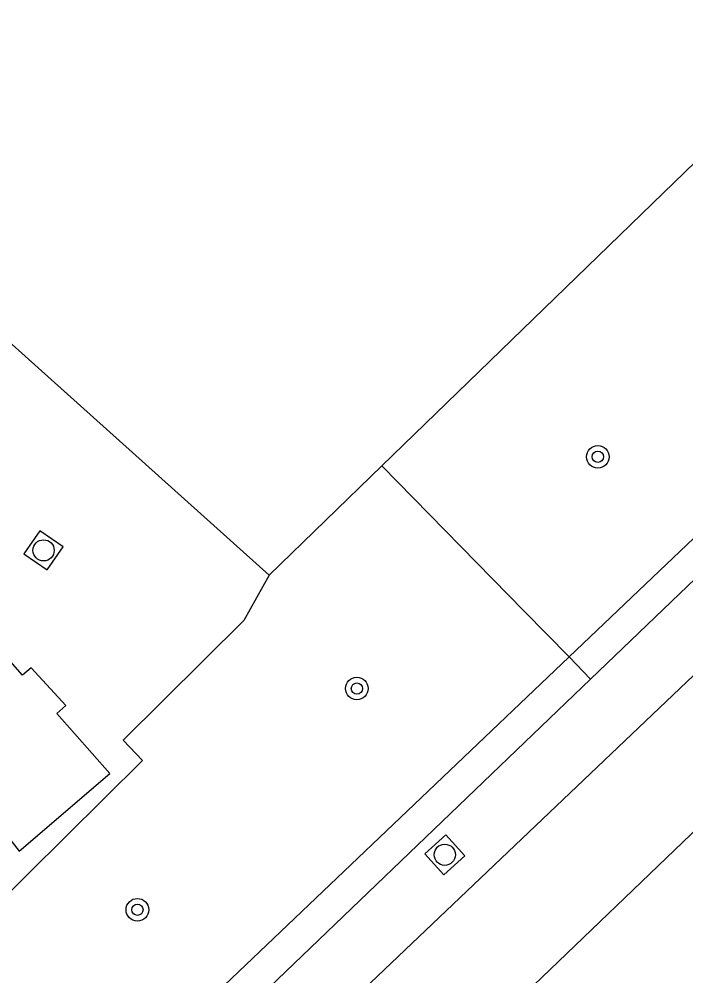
# Model space of a CAD drawing. Extents: x 137999 to 141000, y 397500 to 400501.
# Drawn here: x 138320.13 to 138343.74, y 398836.59 to 398870.5 of the extents above; entities that cross this region are included whole.
import ezdxf

# ---------------------------------------------------------------- set-up
doc = ezdxf.new("R2010")
doc.units = 0
for name, color, linetype in [('gg-afsc-erfafscheiding', 7, 'Continuous'), ('gg-knt-verharding', 7, 'Continuous'), ('gt-grn-groengrens', 7, 'Continuous'), ('gt-symb-boom', 7, 'Continuous'), ('gt-symb-rioolschacht', 7, 'Continuous'), ('gx-grn-maaiveld', 7, 'Continuous')]:
    doc.layers.add(name, color=color, linetype=linetype)

# ---------------------------------------------------------------- blocks, each defined once
blk = doc.blocks.new('gt0-RS')
at = {"layer": 'gt-symb-rioolschacht'}
blk.add_lwpolyline([(-0.5, -0.5), (0.5, -0.5), (0.5, 0.5), (-0.5, 0.5)], close=True, dxfattribs=at)
blk.add_circle((0, 0), 0.375, dxfattribs=at)
blk = doc.blocks.new('gt0-BOOM')
at = {"layer": 'gt-symb-boom'}
for radius in [0.4, 0.2]:
    blk.add_circle((0, 0), radius, dxfattribs=at)

msp = doc.modelspace()

# ---------------------------------------------------------------- linework, layer by layer
at = {"layer": 'gg-afsc-erfafscheiding'}
msp.add_line((138332.975, 398854.667), (138328.983, 398850.794), dxfattribs=at)
for points in [[(138378.792, 398890.213), (138374.349, 398894.817), (138332.975, 398854.667)], [(138328.983, 398850.794), (138315.495, 398862.902), (138315.457, 398862.864)]]:
    msp.add_lwpolyline(points, dxfattribs=at)
at = {"layer": 'gg-knt-verharding'}
for points in [[(138381.899, 398886.99), (138360.405, 398866.345), (138340.365, 398847.108)], [(138319.85, 398841.38), (138320.131, 398841.006), (138323.348, 398843.761), (138321.467, 398845.885), (138321.781, 398846.173), (138320.556, 398847.51), (138320.254, 398847.245), (138314.306, 398854.032), (138313.676, 398853.474), (138313.548, 398853.701), (138313.031, 398853.45)], [(138340.365, 398847.108), (138328.107, 398835.341), (138296.624, 398805.072), (138265.928, 398775.727), (138259.024, 398769.152)]]:
    msp.add_lwpolyline(points, dxfattribs=at)
at = {"layer": 'gt-grn-groengrens'}
for p, q in [((138381.293, 398887.621), (138339.604, 398847.9)), ((138338.021, 398849.516), (138332.975, 398854.667)), ((138339.604, 398847.9), (138338.021, 398849.516)), ((138340.365, 398847.108), (138339.604, 398847.9))]:
    msp.add_line(p, q, dxfattribs=at)
for points in [[(138328.983, 398850.794), (138328.089, 398849.188), (138323.813, 398844.949), (138324.502, 398844.225)], [(138339.604, 398847.9), (138315.935, 398825.336), (138286.831, 398797.302), (138267.715, 398779.045), (138227.886, 398740.882), (138209.411, 398724.164), (138198.987, 398714.875), (138197.423, 398713.387), (138195.089, 398712.219), (138194.097, 398711.779)], [(138324.502, 398844.225), (138300.048, 398819.986), (138282.213, 398801.273), (138206.309, 398727.814), (138192.113, 398714.027), (138194.097, 398711.779)]]:
    msp.add_lwpolyline(points, dxfattribs=at)
at = {"layer": 'gx-grn-maaiveld'}
for points in [[(138334.531, 398832.589), (138347.741, 398845.278), (138366.674, 398863.623), (138387.38, 398883.585), (138411.492, 398906.852), (138423.765, 398918.743), (138452.891, 398946.106), (138471.751, 398963.017), (138484.511, 398974.607), (138495.454, 398984.774)], [(138407.514, 398907.923), (138393.606, 398894.663), (138361.787, 398864.17), (138331.363, 398835.183)]]:
    msp.add_lwpolyline(points, dxfattribs=at)

# ---------------------------------------------------------------- block references
at = {"layer": 'gt-symb-boom'}
for p in [(138340.625, 398854.989), (138332.093, 398846.774), (138324.319, 398838.935)]:
    msp.add_blockref('gt0-BOOM', p, dxfattribs=at)
at = {"layer": 'gt-symb-rioolschacht'}
for p, rotation in [((138320.997, 398851.672), -34.57419147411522), ((138335.205, 398840.883), 42.34587997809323)]:
    msp.add_blockref('gt0-RS', p, dxfattribs=dict(at, rotation=rotation))

doc.saveas('drawing.dxf')
